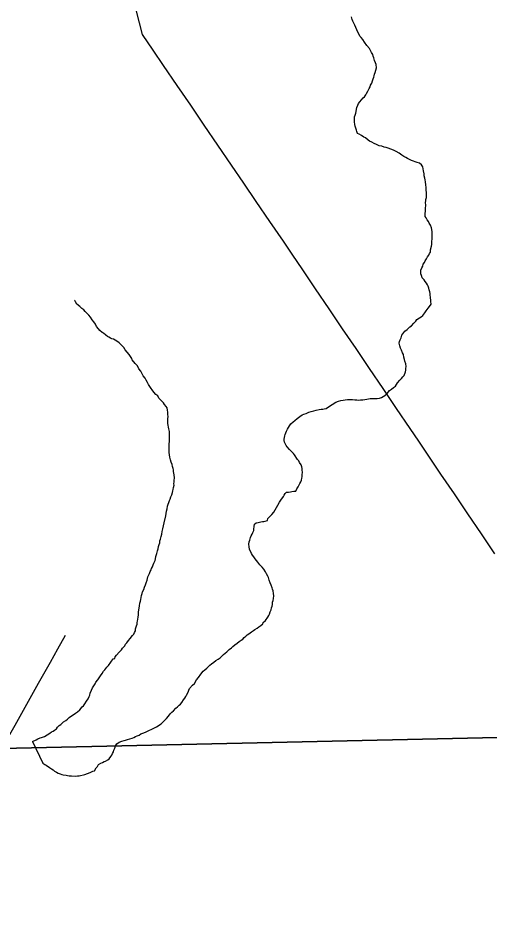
# Model space of a CAD drawing. Extents: x 103424 to 290657, y 38711 to 110967.
# Drawn here: x 157176 to 160405, y 70687 to 76839 of the extents above; entities that cross this region are included whole.
import ezdxf

# ---------------------------------------------------------------- set-up
doc = ezdxf.new("R2010")
doc.units = 0
for name, color, linetype in [('GM_X_Corporation', 7, 'Continuous'), ('GM_X_County_Road', 7, 'Continuous'), ('GM_X_Minor_River', 7, 'Continuous'), ('GM_X_Township_Road', 7, 'Continuous')]:
    doc.layers.add(name, color=color, linetype=linetype)

msp = doc.modelspace()

# ---------------------------------------------------------------- linework, layer by layer
at = {"layer": 'GM_X_Corporation'}
for points in [[(148594.2, 97294.7), (158050.5, 97608.1), (158064.2, 97608.5), (162306.4, 97749.1), (162479.3, 97753.8), (165116.9, 97825.6), (173478.4, 98058.2), (173550.7, 94746.5), (173649.8, 90059.6), (173693.6, 87690.3), (173775.2, 84514.7), (174054.1, 73155.3), (174066.9, 72315.5), (174070.5, 72208.9), (173777.3, 72202), (169136.7, 72130.4), (166950.9, 72068.3), (161596.3, 71930.5), (161287.7, 71923.7), (157064.3, 71829.7), (151578, 71707.7), (149073.5, 71652)], [(149073.5, 71652), (151578, 71707.7), (157064.3, 71829.7), (161287.7, 71923.7), (161596.3, 71930.5), (166950.9, 72068.3), (169136.7, 72130.4), (173777.3, 72202), (174070.5, 72208.9), (174125.3, 69464.1), (174128.9, 69223), (174137.2, 68978.3), (174140.8, 68790.7), (174153.5, 68330.8), (174162.2, 67903.5), (174163.3, 67850.7), (174375.3, 58453.3)]]:
    msp.add_lwpolyline(points, dxfattribs=at)
at = {"layer": 'GM_X_County_Road'}
msp.add_lwpolyline([(160445.9, 73164.5), (160353.4, 73301.3), (160261, 73438), (160168.5, 73574.8), (160076, 73711.5), (159983.6, 73848.2), (159923.9, 73936.4), (159864.3, 74024.6), (159771.7, 74161.3), (159679.2, 74297.9), (159586.7, 74434.6), (159494.1, 74571.3), (159401.6, 74708), (159309.1, 74844.6), (159216.5, 74981.3), (159124, 75118), (159059.9, 75212.7), (158995.7, 75307.5), (158902.8, 75443.9), (158809.8, 75580.3), (158724.6, 75705.4), (158639.3, 75830.4), (158546.4, 75966.8), (158453.5, 76103.3), (158360.5, 76239.7), (158267.6, 76376.1), (158174.7, 76512.5), (158102.3, 76618.8), (158029.9, 76725.1), (157988.8, 76885)], dxfattribs=at)
at = {"layer": 'GM_X_Minor_River'}
for points in [[(159504.5, 76047), (159498.2, 76059), (159496, 76069), (159491.7, 76083.1), (159487.4, 76097.2), (159485.2, 76109.2), (159482.9, 76125.3), (159482.7, 76137.5), (159482.5, 76147.6), (159484.3, 76159.7), (159488.1, 76171.9), (159491.9, 76186.1), (159495.7, 76198.3), (159497.5, 76212.5), (159499.3, 76224.6), (159507.1, 76240.9), (159510.9, 76253.1), (159520.8, 76263.4), (159530.6, 76277.7), (159542.5, 76290.1), (159552.4, 76298.3), (159560.3, 76310.6), (159566.2, 76320.8), (159573.9, 76337.1), (159583.7, 76355.4), (159589.6, 76365.6), (159593.4, 76377.8), (159601.2, 76392.1), (159607, 76408.4), (159610.8, 76420.6), (159614.6, 76432.8), (159618.5, 76442.9), (159620.3, 76453.1), (159624.1, 76465.3), (159629.9, 76481.5), (159633.7, 76495.7), (159631.2, 76519.9), (159627, 76532), (159620.6, 76548), (159616.3, 76566.1), (159612, 76576.1), (159607.8, 76588.2), (159599.5, 76602.2), (159586.9, 76628.2), (159568.3, 76650.1), (159551.8, 76672), (159539.4, 76690), (159529, 76703.9), (159520.8, 76713.9), (159514.5, 76725.9), (159506.2, 76741.9), (159499.8, 76758), (159491.5, 76774), (159485.1, 76790), (159478.9, 76802), (159472.6, 76816.1), (159468.3, 76828.1), (159461.9, 76846.2)], [(159910.7, 74771.4), (159928.7, 74781.8), (159940.6, 74790.1), (159952.6, 74798.4), (159966.4, 74816.9), (159974.2, 74831.1), (159988, 74847.6), (159997.9, 74859.9), (160007.7, 74876.2), (160007.4, 74894.4), (160007.1, 74906.5), (160004.9, 74916.5), (160004.8, 74926.6), (160002.6, 74936.7), (160002.3, 74948.8), (160000.1, 74960.9), (159995.8, 74975), (159993.6, 74985), (159987.3, 74999), (159983.1, 75009.1), (159976.9, 75019.1), (159968.6, 75031), (159960.3, 75043), (159947.9, 75056.9), (159941.6, 75073), (159937.3, 75085), (159937.1, 75097.1), (159938.9, 75109.3), (159944.7, 75125.6), (159950.5, 75137.8), (159954.4, 75150), (159962.2, 75162.2), (159968.1, 75172.4), (159975.9, 75186.7), (159983.7, 75201), (159991.6, 75213.3), (159997.4, 75223.5), (160003.3, 75233.7), (160005.1, 75247.9), (160010.6, 75274.2), (160012.4, 75286.4), (160014.2, 75302.6), (160015.8, 75326.8), (160015.3, 75351.1), (160014.9, 75375.3), (160010.4, 75399.5), (160004.1, 75417.5), (159995.7, 75431.5), (159989.5, 75443.5), (159981.2, 75453.5), (159974.9, 75467.5), (159968.7, 75477.5), (159968.3, 75497.7), (159970, 75513.9), (159969.7, 75532.1), (159971.3, 75554.3), (159971, 75572.5), (159972.8, 75584.6), (159972.6, 75594.7), (159976.4, 75606.9), (159976.1, 75627.1), (159975.8, 75641.3), (159975.5, 75657.4), (159975.2, 75675.6), (159972.9, 75693.7), (159970.5, 75713.9), (159968.2, 75728), (159966, 75740.1), (159961.7, 75756.2), (159961.4, 75770.3), (159957, 75790.4), (159954.8, 75804.5), (159950.5, 75818.6), (159942.2, 75830.6), (159927.8, 75842.4), (159913.6, 75848.2), (159873, 75861.6), (159856.7, 75869.4), (159846.5, 75875.3), (159834.3, 75881.1), (159822.1, 75889), (159807.8, 75898.8), (159789.4, 75910.6), (159769, 75922.4), (159750.7, 75932.2), (159732.4, 75939.9), (159714.1, 75945.7), (159699.9, 75949.4), (159685.7, 75953.2), (159669.5, 75959), (159651.3, 75962.7), (159635, 75970.5), (159618.7, 75978.3), (159602.4, 75986.1), (159586.1, 75993.9), (159575.9, 75999.8), (159557.5, 76015.6), (159547.3, 76021.5), (159530.9, 76033.3), (159514.7, 76041.1), (159504.5, 76047)], [(157753.2, 74682.3), (157736.8, 74696.1), (157728.5, 74706.1), (157714.1, 74724), (157707.8, 74738), (157697.4, 74754), (157685.1, 74767.9), (157672.6, 74785.9), (157662.3, 74799.8), (157654.1, 74809.8), (157637.6, 74825.7), (157627.3, 74837.6), (157615, 74847.5), (157600.7, 74859.3), (157580.2, 74877.2), (157569.9, 74891.1), (157565.6, 74901.1), (157563.6, 74903.1)], [(159121.6, 73761.3), (159117.3, 73773.4), (159107, 73789.4), (159100.7, 73801.4), (159092.5, 73811.3), (159071.7, 73843.3), (159065.5, 73853.3), (159049.1, 73869.1), (159036.8, 73879), (159022.3, 73896.9), (159014.1, 73906.9), (159003.6, 73928.9), (159001.4, 73941), (159001.2, 73951.1), (159003, 73961.2), (159004.8, 73973.4), (159008.7, 73983.6), (159016.3, 74005.9), (159024.2, 74018.2), (159030, 74030.4), (159037.9, 74042.7), (159047.7, 74055), (159063.6, 74069.4), (159073.6, 74077.7), (159089.5, 74092.1), (159109.4, 74106.6), (159125.3, 74117), (159135.3, 74121.2), (159151.4, 74127.5), (159169.4, 74135.9), (159185.4, 74140.3), (159203.5, 74144.6), (159219.6, 74149), (159241.7, 74153.4), (159255.8, 74155.7), (159265.9, 74155.8), (159275.9, 74158), (159290, 74160.3), (159305.9, 74172.7), (159329.9, 74189.3), (159355.8, 74203.9), (159373.9, 74210.3), (159389.9, 74216.6), (159406, 74219), (159420.1, 74221.2), (159436.2, 74221.5), (159448.3, 74221.7), (159458.4, 74221.9), (159468.5, 74222.1), (159484.7, 74220.4), (159498.8, 74220.6), (159513, 74218.8), (159525.1, 74219.1), (159539.2, 74219.3), (159553.3, 74221.6), (159567.3, 74223.9), (159579.4, 74226.1), (159591.5, 74228.3), (159601.6, 74228.5), (159621.7, 74228.9), (159637.9, 74229.2), (159654, 74231.5), (159668, 74235.8), (159690, 74250.3), (159707.9, 74262.8), (159723.7, 74283.2), (159737.6, 74293.6), (159749.5, 74303.9), (159763.5, 74314.2), (159777.2, 74336.7), (159793, 74355.2), (159804.9, 74365.5), (159814.8, 74377.8), (159824.7, 74386), (159832.3, 74412.4), (159834.1, 74424.6), (159836, 74434.7), (159837.7, 74448.9), (159835.4, 74467), (159829, 74485.1), (159826.8, 74497.2), (159822.5, 74513.3), (159818.1, 74531.4), (159811.8, 74543.4), (159805.5, 74561.5), (159799.2, 74575.5), (159794.9, 74589.5), (159790.7, 74599.6), (159790.5, 74609.7), (159792.3, 74619.8), (159796.1, 74632), (159802, 74644.2), (159807.7, 74662.5), (159813.6, 74672.7), (159827.4, 74691.1), (159845.3, 74703.6), (159863.2, 74720.1), (159873.1, 74728.3), (159890.9, 74746.8), (159902.8, 74759.2), (159910.7, 74771.4)], [(158150, 73253), (158153.8, 73265.2), (158157.6, 73283.5), (158163.3, 73299.8), (158165, 73318), (158168.7, 73336.2), (158178.1, 73376.8), (158189.3, 73425.5), (158193.1, 73441.7), (158194.8, 73455.9), (158198.6, 73472.1), (158202.3, 73490.3), (158206.1, 73504.6), (158209.9, 73516.7), (158215.7, 73529), (158219.6, 73539.1), (158225.3, 73555.4), (158231.1, 73569.6), (158234.9, 73585.9), (158238.7, 73596), (158240.6, 73606.2), (158242.4, 73618.3), (158246.1, 73634.6), (158245.9, 73644.6), (158247.7, 73656.8), (158247.6, 73666.9), (158249.2, 73685.1), (158246.9, 73705.3), (158244.6, 73717.4), (158242.4, 73729.4), (158242.2, 73739.5), (158240, 73749.6), (158235.7, 73763.7), (158233.5, 73775.7), (158227.1, 73793.8), (158222.8, 73809.9), (158218.5, 73826), (158216.2, 73842.1), (158211.8, 73858.2), (158213, 73908.7), (158212.7, 73920.8), (158214.5, 73933), (158214.3, 73949.1), (158214.1, 73959.2), (158215.9, 73969.4), (158215.7, 73981.5), (158215.5, 73991.6), (158215.3, 74003.7), (158210.9, 74021.8), (158208.7, 74033.9), (158206.5, 74046), (158204.2, 74058), (158204, 74074.2), (158203.7, 74090.4), (158205.4, 74106.6), (158203.1, 74118.6), (158202.9, 74134.8), (158202.6, 74148.9), (158198.3, 74165), (158192.1, 74175), (158181.7, 74189), (158173.5, 74198.9), (158163.2, 74210.8), (158152.9, 74220.8), (158142.6, 74232.7), (158134.3, 74246.7), (158122, 74256.6), (158107.6, 74272.5), (158097.2, 74288.4), (158089, 74298.4), (158080.6, 74312.4), (158072.3, 74324.4), (158064, 74338.4), (158055.7, 74354.4), (158047.3, 74368.4), (158035, 74384.3), (158028.6, 74398.3), (158018.2, 74416.3), (158005.9, 74432.3), (157995.4, 74452.3), (157980.9, 74470.2), (157960.4, 74494.1), (157956.1, 74504.1), (157947.8, 74518.1), (157939.5, 74532.1), (157925.1, 74546), (157910.7, 74563.9), (157902.4, 74577.9), (157892.1, 74587.8), (157881.8, 74599.7), (157869.5, 74611.6), (157855.2, 74621.5), (157842.9, 74629.3), (157830.7, 74635.2), (157820.5, 74639), (157810.4, 74642.9), (157800.2, 74648.8), (157790, 74654.7), (157777.7, 74662.5), (157763.4, 74676.4), (157753.2, 74682.3)], [(158649.3, 72528.7), (158663.2, 72541), (158679.1, 72551.4), (158693, 72563.8), (158707, 72572.1), (158717, 72578.4), (158726.9, 72590.7), (158738.8, 72599), (158746.7, 72609.2), (158758.7, 72615.5), (158776.6, 72629.9), (158790.6, 72638.3), (158800.6, 72644.5), (158816.5, 72654.9), (158828.5, 72663.2), (158840.4, 72673.5), (158854.3, 72683.8), (158856.2, 72694), (158872.1, 72706.4), (158889.8, 72731), (158895.7, 72741.2), (158901.6, 72751.4), (158905.3, 72765.6), (158911.1, 72779.8), (158914.9, 72794), (158918.7, 72806.2), (158920.6, 72816.3), (158922.3, 72832.5), (158926.1, 72844.7), (158927.9, 72858.9), (158929.6, 72877.1), (158927.3, 72891.2), (158925, 72909.4), (158920.7, 72921.4), (158918.5, 72931.5), (158912.1, 72949.5), (158905.8, 72965.6), (158899.4, 72983.6), (158893, 73001.7), (158888.8, 73011.7), (158880.5, 73027.7), (158874.2, 73041.8), (158861.7, 73059.7), (158849.4, 73073.7), (158835, 73089.6), (158820.5, 73107.5), (158812.3, 73119.5), (158802, 73129.4), (158793.7, 73143.4), (158783.4, 73155.3), (158777.1, 73167.3), (158762.4, 73197.3), (158760.1, 73211.4), (158759.8, 73231.6), (158761.6, 73245.8), (158765.4, 73258), (158771.1, 73276.3), (158774.9, 73288.5), (158780.8, 73298.7), (158786.6, 73310.9), (158792.5, 73323.1), (158794.3, 73333.3), (158796, 73351.5), (158797.7, 73367.7), (158809.7, 73376), (158823.8, 73378.2), (158841.8, 73382.6), (158851.9, 73386.8), (158862, 73387), (158872, 73389.2), (158886, 73393.5), (158889.9, 73405.7), (158903.7, 73420.1), (158917.6, 73434.5), (158929.4, 73448.8), (158939.2, 73465.2), (158949, 73481.5), (158958.8, 73497.8), (158968.6, 73518.2), (158978.4, 73532.5), (158996.1, 73557.1), (159000, 73567.2), (159007.9, 73577.5), (159017.8, 73587.8), (159029.9, 73588), (159043.9, 73590.3), (159054, 73592.5), (159068.1, 73594.7), (159080.2, 73595), (159088, 73609.2), (159097.8, 73623.5), (159109.5, 73646), (159115.4, 73658.2), (159119.2, 73670.4), (159123, 73682.6), (159124.8, 73692.7), (159124.6, 73708.9), (159126.3, 73723), (159124, 73739.2), (159123.8, 73749.3), (159121.6, 73761.3)], [(157276.7, 71877.8), (157300.7, 71888.4), (157312.7, 71896.7), (157328.7, 71903), (157338.8, 71905.2), (157358.8, 71911.6), (157376.8, 71924.1), (157394.7, 71934.5), (157406.7, 71942.8), (157416.7, 71949), (157426.6, 71955.3), (157440.6, 71963.6), (157448.5, 71975.9), (157458.4, 71986.1), (157470.3, 71994.4), (157488.2, 72012.9), (157504.2, 72021.3), (157516.1, 72031.6), (157528, 72041.9), (157569.9, 72071), (157583.8, 72081.3), (157599.7, 72093.7), (157615.5, 72114.2), (157625.4, 72122.5), (157635.3, 72136.8), (157647.1, 72153.2), (157656.9, 72169.5), (157664.7, 72185.8), (157668.5, 72196), (157672.3, 72208.1), (157680, 72228.5), (157687.8, 72244.8), (157695.6, 72259.1), (157705.5, 72273.4), (157709.3, 72283.6), (157723.1, 72300), (157733, 72314.3), (157742.8, 72328.6), (157752.7, 72342.9), (157762.4, 72359.2), (157772.3, 72369.5), (157786.1, 72388), (157796.1, 72398.2), (157829.5, 72443.3), (157839.6, 72447.5), (157843.4, 72457.7), (157851.3, 72469.9), (157869.1, 72490.4), (157886.9, 72506.9), (157892.8, 72517.1), (157908.6, 72533.6), (157914.5, 72543.8), (157922.4, 72554), (157934.2, 72570.4), (157946.1, 72582.7), (157961.9, 72603.2), (157969.8, 72613.5), (157975.6, 72623.7), (157981.5, 72635.9), (157983.2, 72650.1), (157988.9, 72670.4), (157992.8, 72682.6), (157994.6, 72692.7), (157996.4, 72702.8), (157998.2, 72717), (158000, 72729.2), (158001.7, 72745.3), (158003.4, 72763.6), (158005.1, 72779.7), (158006.9, 72791.9), (158008.7, 72808.1), (158012.4, 72826.3), (158016.2, 72840.6), (158018, 72850.7), (158021.8, 72864.9), (158023.5, 72879.1), (158027.3, 72893.3), (158031.2, 72903.4), (158039, 72919.7), (158044.7, 72936), (158050.5, 72952.3), (158054.3, 72964.5), (158062, 72984.8), (158067.7, 73007.1), (158077.3, 73029.5), (158083.1, 73043.8), (158089, 73054), (158092.9, 73064.1), (158098.7, 73074.4), (158102.5, 73088.6), (158108.4, 73100.8), (158116.1, 73119.1), (158119.9, 73129.3), (158121.7, 73145.5), (158127.4, 73165.8), (158133.1, 73184.1), (158136.9, 73198.3), (158140.6, 73214.5), (158144.4, 73228.7), (158148.3, 73238.9), (158150, 73253)], [(157276.7, 71877.8), (157345.9, 71729.6), (157360.2, 71719.7), (157370.4, 71715.9), (157392.9, 71700.1), (157407.2, 71690.3), (157417.4, 71682.4), (157427.6, 71674.5), (157439.9, 71666.6), (157452.1, 71660.8), (157466.3, 71655), (157476.5, 71651.1), (157486.6, 71649.3), (157506.8, 71645.6), (157517, 71643.8), (157527.1, 71641.9), (157543.2, 71642.2), (157573.5, 71640.7), (157583.6, 71642.9), (157595.7, 71643.1), (157605.7, 71645.3), (157625.8, 71649.7), (157635.9, 71651.9), (157653.9, 71658.3), (157672, 71664.7), (157689.9, 71675.1), (157700, 71677.3), (157711.8, 71695.7), (157721.7, 71706), (157729.5, 71720.3), (157743.5, 71728.6), (157755.5, 71732.9), (157767.5, 71739.2), (157777.5, 71743.4), (157791.5, 71751.7), (157801.5, 71757.9), (157813.3, 71774.3), (157819.1, 71784.5), (157825, 71794.7), (157830.8, 71806.9), (157834.7, 71817.1), (157840.5, 71831.4), (157844.2, 71847.6), (157854.1, 71861.9), (157870, 71872.3), (157888.1, 71878.7), (157904.1, 71885), (157914.2, 71887.2), (157926.2, 71891.5), (157942.2, 71895.8), (157958.3, 71900.1), (157970.4, 71904.4), (157982.3, 71910.7), (157994.3, 71916.9), (158006.4, 71921.2), (158018.3, 71929.5), (158038.4, 71935.9), (158054.4, 71944.3), (158074.4, 71952.7), (158094.4, 71961.2), (158126.4, 71977.9), (158158.3, 71998.7), (158170.2, 72011), (158182.1, 72023.3), (158194, 72035.7), (158207.8, 72052.1), (158219.7, 72066.4), (158231.6, 72078.8), (158241.5, 72087), (158259.3, 72105.5), (158269.2, 72115.8), (158281.2, 72126.1), (158291.1, 72134.4), (158299, 72144.6), (158310.8, 72163), (158320.6, 72175.3), (158326.5, 72185.5), (158332.4, 72195.7), (158340.2, 72212), (158351.8, 72240.5), (158373.6, 72263.1), (158385.4, 72275.5), (158399.1, 72299.9), (158413, 72316.4), (158430.7, 72338.9), (158446.5, 72359.4), (158458.4, 72369.7), (158470.3, 72380), (158480.3, 72388.3), (158492.2, 72400.6), (158504.1, 72410.9), (158518, 72421.3), (158531.9, 72433.6), (158547.9, 72442), (158561.9, 72450.3), (158571.8, 72460.6), (158585.7, 72473), (158607.6, 72491.5), (158623.4, 72508), (158639.3, 72520.4), (158649.3, 72528.7)]]:
    msp.add_lwpolyline(points, dxfattribs=at)
at = {"layer": 'GM_X_Township_Road'}
msp.add_lwpolyline([(157076.1, 71844.5), (157156.7, 71988.6), (157237.3, 72132.6), (157318, 72276.6), (157398.6, 72420.7), (157450.7, 72513.8), (157502.9, 72606.9)], dxfattribs=at)

doc.saveas('drawing.dxf')
